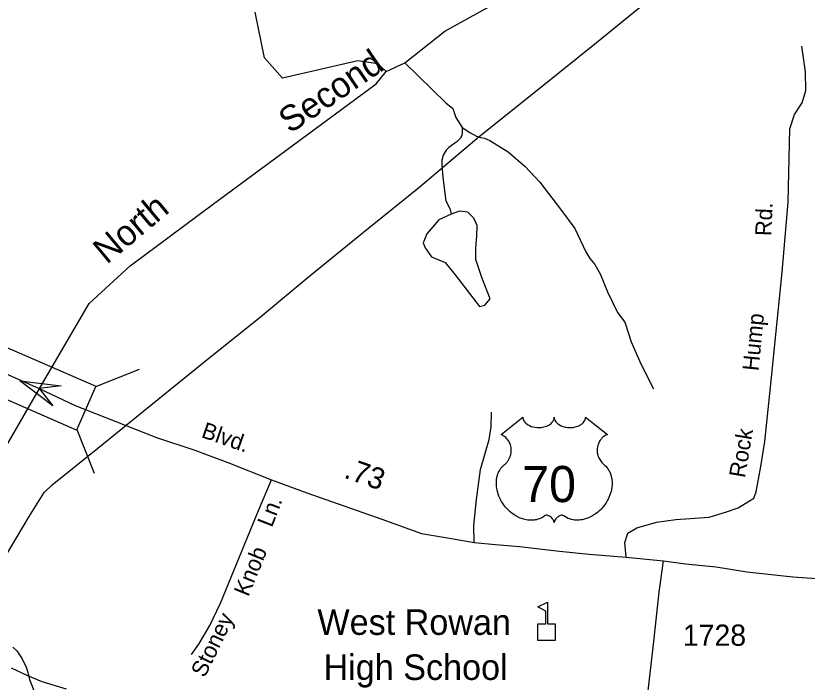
# Model space of a CAD drawing. Extents: x 1473865 to 1648260, y 639067 to 773536.
# Drawn here: x 1526150 to 1530800, y 718342 to 722259 of the extents above; entities that cross this region are included whole.
import ezdxf

# ---------------------------------------------------------------- set-up
doc = ezdxf.new("R2010")
doc.units = 0
for name, color, linetype in [('Exist Cultural Educational Facility High CELL', 7, 'Continuous'), ('Exist Cultural Educational Facility High Label', 7, 'Continuous'), ('Exist Hydrographic Creek Single Shore', 7, 'Continuous'), ('Exist Hydrographic Creek Single Shore Label', 7, 'Continuous'), ('Exist Hydrographic Misc Water Feature', 7, 'Continuous'), ('Exist Railroad Mainline', 7, 'Continuous'), ('Exist Road Non-System Type 51', 7, 'Continuous'), ('Exist Road Non-System Type 51 Label', 7, 'Continuous'), ('Exist Road Primary US Attributed', 7, 'Continuous'), ('Exist Road Primary US Label', 7, 'Continuous'), ('Exist Road Primary US Mileage Hundredths English Label', 7, 'Continuous'), ('Exist Road Primary US Shield CELL', 7, 'Continuous'), ('Exist Road Primary US Shield Number Label', 7, 'Continuous'), ('Exist Road Primary US Structure Standard Bridge CELL', 7, 'Continuous'), ('Exist Road Secondary Structure Standard Bridge Attributed CELL', 7, 'Continuous'), ('Exist Road Secondary Type 51 Attributed', 7, 'Continuous'), ('Exist Road Secondary Type 51 Number Label', 7, 'Continuous'), ('Exist Utilities Electrical Transmission Line', 7, 'Continuous')]:
    doc.layers.add(name, color=color, linetype=linetype)

msp = doc.modelspace()

# ---------------------------------------------------------------- linework, layer by layer
at = {"layer": 'Exist Cultural Educational Facility High CELL'}
msp.add_lwpolyline([(1529217.8, 718586.9), (1529217.8, 718684.8), (1529263.8, 718684.8), (1529263.8, 718759.9), (1529216.8, 718784.2), (1529273.4, 718813.3), (1529273.4, 718684.8), (1529319.5, 718684.8), (1529319.5, 718586.9)], close=True, dxfattribs=at)
at = {"layer": 'Exist Hydrographic Creek Single Shore'}
for points in [[(1528325.7, 721932.2), (1528435.7, 721982.5), (1528671.7, 722168.2), (1528932.6, 722313.9), (1529194.7, 722551.5), (1529691, 723006.3), (1529915.7, 723314.8), (1530162.7, 723687.4)], [(1528325.7, 721932.2), (1528276.7, 721975.9), (1528160.6, 721994.6), (1527716.7, 721892), (1527610.6, 722012.3), (1527556.6, 722279.4)], [(1525218.6, 718387.5), (1525294.6, 718412.2), (1525541.6, 718774.9), (1526309.7, 720101.8), (1526582.1, 720567.7), (1526822.6, 720789.6), (1527303.7, 721148.3), (1528266.6, 721858), (1528325.7, 721932.2)]]:
    msp.add_lwpolyline(points, dxfattribs=at)
at = {"layer": 'Exist Hydrographic Misc Water Feature'}
for points in [[(1528435.7, 721982.5), (1528676.3, 721747.2), (1528717, 721714.7), (1528734.7, 721662), (1528773.6, 721602.6)], [(1528773.6, 721602.6), (1528772.8, 721565.3), (1528764.4, 721541.5), (1528744, 721519.9), (1528695.3, 721484.9), (1528679, 721469.2), (1528660.3, 721439.7), (1528653.7, 721409.8), (1528653.2, 721383.8), (1528659.8, 721307.7), (1528677.1, 721171.5), (1528700.3, 721127), (1528708.2, 721092.6)], [(1528773.6, 721602.6), (1528817, 721572.4), (1528856.5, 721551.6), (1528880.4, 721543.2), (1528904.3, 721538.7), (1528936.1, 721526), (1529042.8, 721459.9), (1529142.6, 721372.2), (1529229.4, 721280.2), (1529350.3, 721121.8), (1529434.2, 721008.1), (1529499.5, 720870.9), (1529522.8, 720832.4), (1529552.1, 720797.9), (1529582.9, 720741.3), (1529626.9, 720636.4), (1529684.6, 720514.4), (1529727.5, 720458.4), (1529765.2, 720341.7), (1529822.7, 720212.6), (1529896, 720067.2)], [(1528708.2, 721092.6), (1528635, 721060.3), (1528564.5, 720978.3), (1528544.4, 720925.1), (1528555.9, 720894.8), (1528591.8, 720841.6), (1528673.8, 720808.5), (1528731.3, 720736.5), (1528873.7, 720549.5), (1528905.3, 720558.1), (1528936.9, 720595.5), (1528888.1, 720720.7), (1528853.5, 720827.2), (1528852.1, 720893.4), (1528859.3, 720965.4), (1528860.7, 721027.2), (1528842, 721069), (1528806.1, 721105), (1528757.2, 721110.7), (1528708.2, 721092.6)], [(1526133.6, 718548.3), (1526157.1, 718525.8), (1526188.2, 718479.2), (1526211.3, 718430.8), (1526218.8, 718406.6), (1526229.8, 718358.5), (1526264.2, 718273.8)]]:
    msp.add_lwpolyline(points, dxfattribs=at)
at = {"layer": 'Exist Railroad Mainline'}
msp.add_lwpolyline([(1526123.6, 718426.8), (1526218.7, 718381), (1526302.2, 718345.5), (1526445.6, 718303.2)], dxfattribs=at)
at = {"layer": 'Exist Road Non-System Type 51'}
for points in [[(1529735.9, 719076.6), (1529728.7, 719162.6), (1529745.2, 719218.5), (1529799.5, 719250), (1529913.8, 719282.9), (1530028.9, 719298.6), (1530224.4, 719311.4), (1530325.4, 719343), (1530393.5, 719366.5), (1530487, 719423.9), (1530499.2, 719460.6), (1530526.5, 719609.1), (1530551.9, 719756.8), (1530590.8, 720132.9), (1530651.9, 720751.7), (1530688.4, 721163.1), (1530697.6, 721594), (1530725.1, 721679.6), (1530770.9, 721746.8), (1530792.3, 721820.1), (1530789.2, 721930.1), (1530767.8, 722079.9)], [(1528842.5, 719162.4), (1528841.9, 719263.7), (1528857.1, 719415.7), (1528880.9, 719591.5), (1528930.5, 719769.2), (1528943.2, 719843), (1528944.1, 719929)], [(1527183.3, 718504), (1527225.9, 718565.4), (1527289.4, 718674.6), (1527353.3, 718805.8), (1527576.6, 719350.9), (1527653, 719531.9)]]:
    msp.add_lwpolyline(points, dxfattribs=at)
at = {"layer": 'Exist Road Primary US Attributed'}
for points in [[(1525319.7, 720474.9), (1525497, 720415.1), (1525611.5, 720368.2), (1525802.1, 720275.5), (1526071.2, 720164), (1526287.1, 720067.8)], [(1526287.1, 720067.8), (1526499.2, 719968.1), (1526976.6, 719779.4), (1527202.8, 719706.1), (1527396.7, 719633), (1527653, 719531.9), (1527859.6, 719455.6), (1528301.3, 719299.7), (1528533.3, 719217), (1528698.5, 719188.4), (1528842.5, 719162.4), (1528967.9, 719151.9), (1529109.7, 719139.5), (1529344, 719112.2), (1529519.6, 719095.4), (1529735.9, 719076.6), (1529955.8, 719056.4)], [(1529955.8, 719056.4), (1530085.2, 719038), (1530265.1, 719019.6), (1530444.3, 718990), (1530715.9, 718962.3), (1530912.3, 718947), (1531025.7, 718937.8), (1531331.4, 718913.6), (1531598.6, 718873.9), (1531851.8, 718842.5), (1531977, 718832.1), (1532272.9, 718811.2), (1532481.4, 718785.6), (1532637.2, 718769.5), (1532946.2, 718738.1), (1533756.9, 718644.3), (1534296.3, 718592.2), (1534491.3, 718568), (1534566.9, 718565.4)]]:
    msp.add_lwpolyline(points, dxfattribs=at)
at = {"layer": 'Exist Road Primary US Shield CELL'}
msp.add_lwpolyline([(1529129.5, 719899.9), (1529129.9, 719894.6), (1529131.2, 719888.3), (1529132.1, 719885), (1529135.1, 719878.8), (1529140, 719871.4), (1529146.8, 719864.2), (1529154.4, 719857.9), (1529159.6, 719854.6), (1529168.4, 719849.9), (1529178.3, 719845.7), (1529189.4, 719842.5), (1529200.7, 719840.2), (1529213.1, 719838.8), (1529225.3, 719838.6), (1529238.5, 719839.6), (1529253.1, 719842.4), (1529259.9, 719844.2), (1529267.4, 719846.7), (1529274.4, 719849.6), (1529282.1, 719853.7), (1529288.2, 719857.7), (1529293, 719861.2), (1529299.9, 719867.7), (1529305.3, 719874.5), (1529307.6, 719878.3), (1529309.6, 719881.9), (1529312.3, 719889.7), (1529313, 719893.1), (1529313.6, 719900.2), (1529314, 719894.2), (1529314.6, 719890.5), (1529315.6, 719886.9), (1529317.1, 719883), (1529319.8, 719877.5), (1529322.9, 719873), (1529328.6, 719866.2), (1529332.2, 719862.9), (1529335.5, 719860.2), (1529344.2, 719854.2), (1529354.4, 719849), (1529359.4, 719846.8), (1529364.6, 719845), (1529371.1, 719843), (1529377.9, 719841.4), (1529384.6, 719840.3), (1529391.4, 719839.3), (1529398.4, 719838.8), (1529404.1, 719838.6), (1529411.1, 719838.7), (1529417.5, 719839.1), (1529424.1, 719839.8), (1529431.4, 719841), (1529437.3, 719842.3), (1529445, 719844.4), (1529452, 719846.9), (1529458.1, 719849.6), (1529466.1, 719853.7), (1529472.6, 719857.8), (1529477.3, 719861.6), (1529482.9, 719866.7), (1529488.2, 719872.9), (1529491.3, 719877.4), (1529493.5, 719882), (1529495.6, 719886.9), (1529496.8, 719892), (1529497.5, 719896.5), (1529497.6, 719900.3), (1529626.2, 719797.9), (1529623.1, 719796.7), (1529616.2, 719793.3), (1529610.6, 719790.1), (1529601.8, 719783.8), (1529598, 719780.4), (1529594.2, 719776.8), (1529590.7, 719773), (1529587.6, 719769.5), (1529583.9, 719764.3), (1529580.5, 719759.1), (1529577.3, 719753.4), (1529574.9, 719748.5), (1529570.9, 719738.2), (1529569, 719731.6), (1529567.8, 719726.1), (1529566.3, 719714.6), (1529565.9, 719709.1), (1529565.9, 719703.7), (1529566.2, 719698), (1529566.8, 719692.6), (1529567.7, 719686.9), (1529568.6, 719681.8), (1529570.2, 719675.7), (1529572.5, 719668.6), (1529575.3, 719661.6), (1529581.2, 719650.5), (1529588.8, 719639.1), (1529594.2, 719632.7), (1529599.5, 719627.2), (1529607.4, 719620.5), (1529611.7, 719616.7), (1529616.6, 719611.8), (1529624.7, 719602.4), (1529628, 719598), (1529631.3, 719593.1), (1529634.3, 719588), (1529637.3, 719582.5), (1529639.8, 719577.7), (1529644.3, 719566.7), (1529647.6, 719556), (1529649.1, 719550.4), (1529651.5, 719537.8), (1529652.4, 719531.5), (1529653.4, 719519.2), (1529653.4, 719504.3), (1529652.3, 719490.2), (1529649.6, 719473.7), (1529647.4, 719463.8), (1529644.1, 719452.4), (1529640.8, 719442.4), (1529634.9, 719427.7), (1529629.7, 719417.1), (1529623, 719404.6), (1529618.3, 719397.1), (1529612.9, 719389.1), (1529606.2, 719379.8), (1529598.3, 719369.9), (1529588.8, 719359.5), (1529581.1, 719351.8), (1529571.1, 719342.9), (1529565, 719337.9), (1529556.3, 719331.3), (1529544.5, 719323.4), (1529532.8, 719316.7), (1529522.9, 719311.6), (1529514, 719307.8), (1529502.7, 719303.4), (1529483.7, 719298.2), (1529476.8, 719296.7), (1529468.6, 719295.5), (1529460.9, 719294.8), (1529453.4, 719294.3), (1529443.4, 719294.3), (1529433.5, 719295.1), (1529424, 719296.4), (1529414.3, 719298.5), (1529404, 719301.5), (1529394.7, 719305.2), (1529385.3, 719309.8), (1529369.4, 719319.8), (1529364.8, 719322.3), (1529362.2, 719323), (1529356, 719323.3), (1529350.3, 719322), (1529344.3, 719319.7), (1529340.8, 719317.8), (1529336, 719314.7), (1529332.4, 719311.8), (1529328, 719307.6), (1529324.9, 719304.1), (1529322.6, 719301.4), (1529318.1, 719294.3), (1529316.5, 719291), (1529314.9, 719286.6), (1529313.4, 719280.3), (1529311.4, 719288.3), (1529309, 719293.6), (1529306.3, 719298.2), (1529303.4, 719302.2), (1529299, 719307.4), (1529294.9, 719311.3), (1529290.1, 719315.2), (1529284.9, 719318.3), (1529280.8, 719320.5), (1529277, 719321.9), (1529272.3, 719323), (1529268.5, 719323.3), (1529265.4, 719323.3), (1529261.1, 719322.3), (1529255.3, 719318.1), (1529249.8, 719314.3), (1529243.8, 719310.6), (1529236.7, 719306.8), (1529231.4, 719304.3), (1529225.2, 719301.9), (1529217.9, 719299.5), (1529210, 719297.4), (1529201.9, 719295.8), (1529194.8, 719294.7), (1529187.1, 719294), (1529180.2, 719293.8), (1529173, 719293.9), (1529166.2, 719294.4), (1529158.4, 719295.1), (1529148.7, 719296.5), (1529140.6, 719298.3), (1529132.1, 719300.6), (1529123.4, 719303.4), (1529114, 719306.9), (1529102.3, 719312), (1529094.2, 719316.2), (1529081.4, 719323.6), (1529066.3, 719334), (1529055, 719343.2), (1529046.7, 719350.7), (1529034.4, 719363.2), (1529027.3, 719371.3), (1529016, 719385.9), (1529008.8, 719396.4), (1529004.1, 719404.2), (1528997.3, 719416.7), (1528993.5, 719424.5), (1528988.6, 719435.9), (1528984.8, 719446.3), (1528981.6, 719456.2), (1528979.9, 719462.5), (1528977.5, 719473.5), (1528976, 719481.3), (1528974.6, 719492), (1528973.8, 719503.4), (1528973.6, 719513.8), (1528973.9, 719522.4), (1528974.9, 719532.5), (1528976.6, 719543.2), (1528978.6, 719552.4), (1528980.5, 719559.1), (1528983.2, 719567.1), (1528986.8, 719576), (1528991.1, 719584.5), (1528995.1, 719591.6), (1529000.2, 719599.2), (1529005.2, 719605.6), (1529011.8, 719612.8), (1529018.6, 719619.3), (1529024.9, 719624.4), (1529032.4, 719631.7), (1529036.2, 719636.1), (1529040.9, 719642.3), (1529044.6, 719648), (1529047.6, 719653), (1529051.5, 719660.6), (1529053.9, 719666.2), (1529056.8, 719674.9), (1529058.3, 719680.9), (1529059.8, 719688.8), (1529060.8, 719696.1), (1529061.2, 719705.3), (1529061, 719712.9), (1529060, 719721.8), (1529058.3, 719730.3), (1529056.3, 719737.8), (1529053.1, 719746.3), (1529050.2, 719752.5), (1529045.2, 719760.9), (1529039.8, 719768.8), (1529034.1, 719775.2), (1529028.4, 719780.9), (1529022.9, 719785.1), (1529017.7, 719788.8), (1529011.2, 719792.8), (1529004.9, 719795.9), (1529000.9, 719797.5)], close=True, dxfattribs=at)
at = {"layer": 'Exist Road Primary US Structure Standard Bridge CELL'}
for p, q in [((1526620.1, 720080.4), (1526877.1, 720181)), ((1526509.5, 719827.5), (1526610.1, 719570.5))]:
    msp.add_line(p, q, dxfattribs=at)
msp.add_lwpolyline([(1526066.8, 720323.8), (1526620.6, 720081.6), (1526507.5, 719822.9), (1525953.7, 720065.1)], close=True, dxfattribs=at)
at = {"layer": 'Exist Road Secondary Structure Standard Bridge Attributed CELL'}
msp.add_lwpolyline([(1526368.6, 719966.5), (1526174.2, 720113.7), (1526416.1, 720083.4), (1526287.1, 720067.8)], close=True, dxfattribs=at)
at = {"layer": 'Exist Road Secondary Type 51 Attributed'}
msp.add_lwpolyline([(1529203.3, 716889.7), (1529342.7, 717087), (1529489, 717304.1), (1529547.1, 717394.9), (1529761, 717743.6), (1529800.4, 717839.1), (1529817.4, 717921), (1529827.5, 717981), (1529845.6, 718088.7), (1529855.2, 718206.6), (1529898.3, 718581.1), (1529929.7, 718871), (1529955.8, 719056.4)], dxfattribs=at)
at = {"layer": 'Exist Utilities Electrical Transmission Line'}
msp.add_lwpolyline([(1526039.8, 719003.4), (1526229.2, 719316.3), (1526317.5, 719456.8), (1526364.4, 719502.1), (1526632.1, 719717.6), (1526901.7, 719937.1), (1527252.6, 720221.3), (1527587.2, 720489.7), (1527879.4, 720732.7), (1528224.1, 721012.9), (1528516.2, 721247.9), (1528873.2, 721550.1), (1529224.1, 721830.1), (1529562.7, 722102.5), (1529907.6, 722384.6)], dxfattribs=at)

# ---------------------------------------------------------------- texts
at = {"layer": 'Exist Cultural Educational Facility High Label'}
for s, p in [('West Rowan', (1527922.3, 718620.2)), ('High School', (1527958.2, 718355.4))]:
    msp.add_text(s, height=150, rotation=0, dxfattribs=at).set_placement(p)
at = {"layer": 'Exist Hydrographic Creek Single Shore Label'}
for s, rotation, p in [('Second', 34.2907, (1527760.8, 721562.9)), ('North', 39.825, (1526684.3, 720794.7))]:
    msp.add_text(s, height=150, rotation=rotation, dxfattribs=at).set_placement(p)
at = {"layer": 'Exist Road Non-System Type 51 Label'}
for s, rotation, p in [('Rd.', 87.8047, (1530589.2, 720963.2)), ('Hump', 84.4018, (1530514, 720168.5)), ('Rock', 80.2475, (1530433.5, 719539.4)), ('Ln.', 68.8172, (1527654.7, 719247.6)), ('Knob', 67.7241, (1527516.5, 718840.2)), ('Stoney', 64.0348, (1527260.2, 718364.6))]:
    msp.add_text(s, height=95, rotation=rotation, dxfattribs=at).set_placement(p)
at = {"layer": 'Exist Road Primary US Label'}
msp.add_text('Blvd.', height=95, rotation=340.7988, dxfattribs=at).set_placement((1527234.6, 719783.7))
at = {"layer": 'Exist Road Primary US Mileage Hundredths English Label'}
msp.add_text('.73', height=125, rotation=340.5661, dxfattribs=at).set_placement((1528072.4, 719545.7))
at = {"layer": 'Exist Road Primary US Shield Number Label'}
msp.add_text('70', height=212.5, dxfattribs=at).set_placement((1529125.3, 719400.6))
at = {"layer": 'Exist Road Secondary Type 51 Number Label'}
msp.add_text('1728', height=125, dxfattribs=at).set_placement((1530069.1, 718556))

doc.saveas('drawing.dxf')
